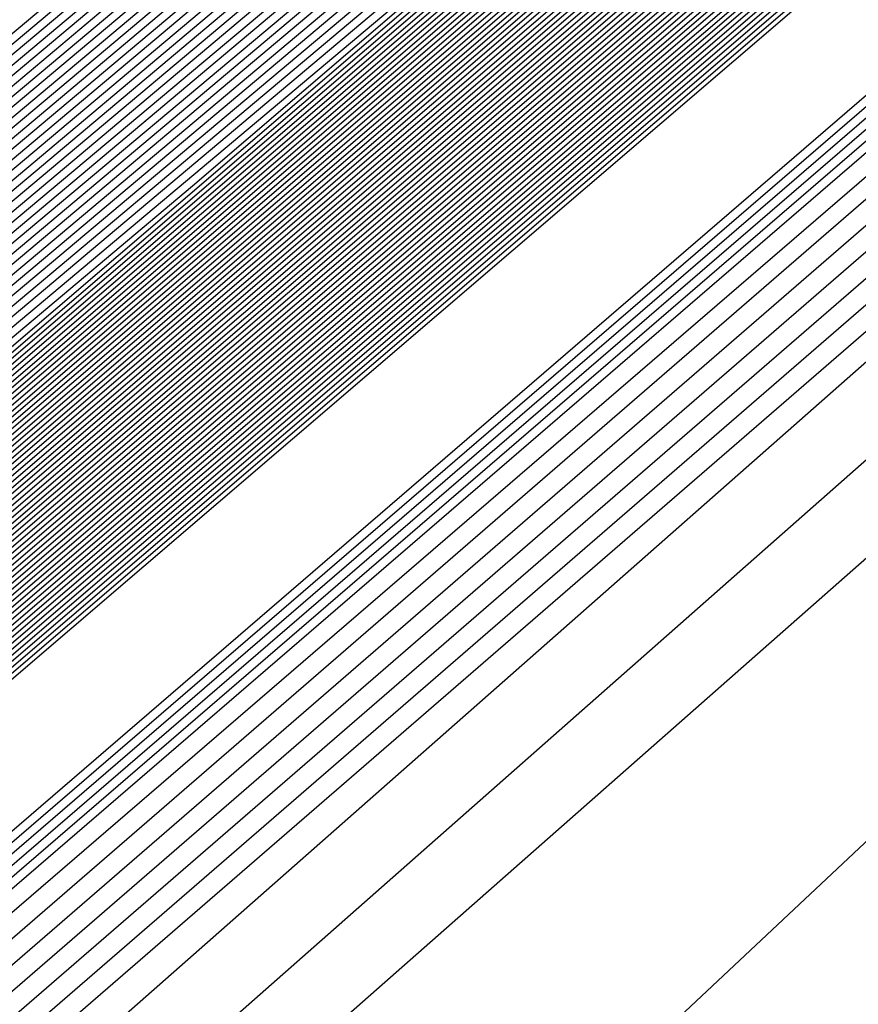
# Model space of a CAD drawing. Extents: x 3249832 to 3255657, y 13789405 to 13793316.
# Tile 849 of 1056: x 3253210.121 to 3253210.459, y 13791258.386 to 13791258.783. Entities that reach past the tile are written whole.
import ezdxf

# ---------------------------------------------------------------- set-up
doc = ezdxf.new("R2010")
doc.units = 0
doc.header["$LTSCALE"] = 100
doc.header["$MEASUREMENT"] = 0
for name, color, linetype in [('GRATIO_03231_CON', 1, 'CONTINUOUS'), ('GRATIO_0323_ICON', 1, 'CONTINUOUS'), ('TARGETS_EAST', 7, 'CONTINUOUS')]:
    doc.layers.add(name, color=color, linetype=linetype)

# ---------------------------------------------------------------- blocks, each defined once
blk = doc.blocks.new('Gratio_032316_contours')
at = {"layer": 'GRATIO_03231_CON', "color": 5, "linetype": 'Continuous', "flags": 128}
for points in [[(3253294.02117, 13791331.04278), (3253275.51252, 13791314.84857), (3253259.74641, 13791301.11971), (3253250.90118, 13791293.4869), (3253247.60749, 13791290.71421), (3253247.10911, 13791290.34906), (3253246.71171, 13791290.01217), (3253243.96878, 13791287.61762), (3253236.49572, 13791281.15281), (3253223.09361, 13791269.61112), (3253207.30623, 13791256.00981), (3253193.86302, 13791244.37213), (3253186.31196, 13791237.71784), (3253183.47503, 13791235.05279)], [(3253293.83167, 13791330.88045), (3253275.39736, 13791314.75135), (3253259.6945, 13791301.07777), (3253250.88464, 13791293.47583), (3253247.60402, 13791290.71447), (3253247.10757, 13791290.35085), (3253246.69656, 13791290.00204), (3253243.85762, 13791287.52479), (3253236.12374, 13791280.8358), (3253222.25472, 13791268.89288), (3253205.91767, 13791254.81834), (3253192.00653, 13791242.77561), (3253184.19264, 13791235.88971), (3253181.25697, 13791233.1319)], [(3253293.64218, 13791330.71812), (3253275.28219, 13791314.65413), (3253259.64258, 13791301.03582), (3253250.8681, 13791293.46475), (3253247.60055, 13791290.71473), (3253247.10604, 13791290.35265), (3253246.68141, 13791289.99191), (3253243.74646, 13791287.43197), (3253235.75176, 13791280.51879), (3253221.41583, 13791268.17464), (3253204.52912, 13791253.62687), (3253190.15004, 13791241.1791), (3253182.07332, 13791234.06158)], [(3253293.45268, 13791330.55578), (3253275.16702, 13791314.55691), (3253259.59067, 13791300.99388), (3253250.85155, 13791293.45368), (3253247.59708, 13791290.71499), (3253247.10451, 13791290.35445), (3253246.66626, 13791289.98178), (3253243.6353, 13791287.33914), (3253235.37978, 13791280.20179), (3253220.57694, 13791267.4564), (3253203.14057, 13791252.4354), (3253188.29355, 13791239.58258), (3253179.954, 13791232.23346)], [(3253308.44452, 13791343.76579), (3253293.07368, 13791330.23112), (3253274.93669, 13791314.36246), (3253259.48684, 13791300.90999), (3253250.81847, 13791293.43152), (3253247.59013, 13791290.71551), (3253247.10144, 13791290.35804), (3253246.63595, 13791289.96152), (3253243.41298, 13791287.15349), (3253234.63582, 13791279.56777), (3253218.89917, 13791266.01993), (3253200.36346, 13791250.05246), (3253184.58057, 13791236.38955), (3253175.71733, 13791228.58423), (3253172.40047, 13791225.5046), (3253171.87167, 13791224.84758), (3253171.83099, 13791224.68776), (3253171.81192, 13791224.61054), (3253171.80631, 13791224.57903), (3253171.80709, 13791224.56196), (3253171.81141, 13791224.55077), (3253171.8175, 13791224.5425)], [(3253308.192, 13791343.54795), (3253292.88418, 13791330.06879), (3253274.82152, 13791314.26524), (3253259.43492, 13791300.86805), (3253250.80192, 13791293.42045), (3253247.58666, 13791290.71576), (3253247.09991, 13791290.35984), (3253246.63023, 13791289.95949), (3253243.37731, 13791287.12548), (3253234.5186, 13791279.46953), (3253219.10173, 13791266.20888), (3253203.65505, 13791252.98282), (3253196.57706, 13791247.03615)], [(3253307.93948, 13791343.33011), (3253292.69468, 13791329.90645), (3253274.70635, 13791314.16802), (3253259.38301, 13791300.82611), (3253250.78538, 13791293.40937), (3253247.58319, 13791290.71602), (3253247.09838, 13791290.36164), (3253246.63006, 13791289.96223), (3253243.38596, 13791287.13554), (3253234.55099, 13791279.49977), (3253219.17525, 13791266.27429), (3253203.76972, 13791253.08339), (3253196.71057, 13791247.15255)], [(3253307.68696, 13791343.11228), (3253292.50518, 13791329.74412), (3253274.59119, 13791314.0708), (3253259.33109, 13791300.78416), (3253250.76884, 13791293.3983), (3253247.57972, 13791290.71628), (3253247.09685, 13791290.36343), (3253246.62988, 13791289.96496), (3253243.39462, 13791287.1456), (3253234.58339, 13791279.53), (3253219.24877, 13791266.33971), (3253203.88439, 13791253.18397), (3253196.84408, 13791247.26894)], [(3253307.18192, 13791342.67661), (3253292.12619, 13791329.41946), (3253274.36086, 13791313.87636), (3253259.22726, 13791300.70028), (3253250.73575, 13791293.37615), (3253247.57277, 13791290.7168), (3253247.09378, 13791290.36703), (3253246.62953, 13791289.97042), (3253243.41193, 13791287.16573), (3253234.64818, 13791279.59048), (3253219.39582, 13791266.47055), (3253204.11372, 13791253.38512), (3253197.11109, 13791247.50173)], [(3253306.9294, 13791342.45877), (3253291.93669, 13791329.25712), (3253274.24569, 13791313.77914), (3253259.17535, 13791300.65833), (3253250.71921, 13791293.36507), (3253247.5693, 13791290.71706), (3253247.09225, 13791290.36882), (3253246.62935, 13791289.97315), (3253243.42058, 13791287.17579), (3253234.68057, 13791279.62072), (3253219.46933, 13791266.53596), (3253204.22838, 13791253.4857), (3253197.2446, 13791247.61813)], [(3253306.67688, 13791342.24094), (3253291.74719, 13791329.09479), (3253274.13052, 13791313.68192), (3253259.12343, 13791300.61639), (3253250.70267, 13791293.354), (3253247.56583, 13791290.71731), (3253247.09072, 13791290.37062), (3253246.62918, 13791289.97588), (3253243.42924, 13791287.18585), (3253234.71297, 13791279.65096), (3253219.54285, 13791266.60138), (3253204.34305, 13791253.58627), (3253197.37811, 13791247.73453)], [(3253306.42436, 13791342.0231), (3253291.55769, 13791328.93246), (3253274.01535, 13791313.58469), (3253259.07151, 13791300.57445), (3253250.68613, 13791293.34292), (3253247.56236, 13791290.71757), (3253247.08919, 13791290.37242), (3253246.629, 13791289.97862), (3253243.43789, 13791287.19591), (3253234.74536, 13791279.68119), (3253219.61637, 13791266.6668), (3253204.45771, 13791253.68685), (3253197.51162, 13791247.85092)], [(3253305.91932, 13791341.58743), (3253291.17869, 13791328.60779), (3253273.78502, 13791313.39025), (3253258.96768, 13791300.49056), (3253250.65304, 13791293.32077), (3253247.55541, 13791290.71809), (3253247.08612, 13791290.37601), (3253246.62865, 13791289.98408), (3253243.4552, 13791287.21604), (3253234.81015, 13791279.74167), (3253219.76341, 13791266.79763), (3253204.68704, 13791253.888), (3253197.77863, 13791248.08372)], [(3253305.6668, 13791341.36959), (3253290.98919, 13791328.44546), (3253273.66985, 13791313.29303), (3253258.91577, 13791300.44861), (3253250.6365, 13791293.30969), (3253247.55194, 13791290.71835), (3253247.08459, 13791290.37781), (3253246.62848, 13791289.98681), (3253243.46386, 13791287.2261), (3253234.84255, 13791279.77191), (3253219.83693, 13791266.86305), (3253204.80171, 13791253.98858), (3253197.91214, 13791248.20012)], [(3253305.41428, 13791341.15176), (3253290.79969, 13791328.28313), (3253273.55469, 13791313.19581), (3253258.86385, 13791300.40667), (3253250.61995, 13791293.29862), (3253247.54847, 13791290.71861), (3253247.08306, 13791290.3796), (3253246.6283, 13791289.98954), (3253243.47251, 13791287.23616), (3253234.87494, 13791279.80214), (3253219.91045, 13791266.92847), (3253204.91637, 13791254.08915), (3253198.04565, 13791248.31651)], [(3253305.16176, 13791340.93392), (3253290.6102, 13791328.1208), (3253273.43952, 13791313.09859), (3253258.81194, 13791300.36473), (3253250.60341, 13791293.28754), (3253247.545, 13791290.71886), (3253247.08152, 13791290.3814), (3253246.62812, 13791289.99227), (3253243.48117, 13791287.24622), (3253234.90734, 13791279.83238), (3253219.98397, 13791266.99388), (3253205.03104, 13791254.18973), (3253198.17916, 13791248.43291)], [(3253304.65672, 13791340.49825), (3253290.2312, 13791327.79613), (3253273.20919, 13791312.90414), (3253258.70811, 13791300.28084), (3253250.57033, 13791293.26539), (3253247.53805, 13791290.71938), (3253247.07846, 13791290.385), (3253246.62777, 13791289.99774), (3253243.49848, 13791287.26634), (3253234.97213, 13791279.89286), (3253220.13101, 13791267.12472), (3253205.26037, 13791254.39088), (3253198.44617, 13791248.6657)], [(3253304.4042, 13791340.28041), (3253290.0417, 13791327.6338), (3253273.09402, 13791312.80692), (3253258.65619, 13791300.2389), (3253250.55378, 13791293.25432), (3253247.53458, 13791290.71964), (3253247.07693, 13791290.38679), (3253246.6276, 13791290.00047), (3253243.50713, 13791287.2764), (3253235.00453, 13791279.9231), (3253220.20453, 13791267.19013), (3253205.37503, 13791254.49146), (3253198.57968, 13791248.7821)], [(3253304.15168, 13791340.06258), (3253289.8522, 13791327.47147), (3253272.97886, 13791312.7097), (3253258.60428, 13791300.19695), (3253250.53724, 13791293.24324), (3253247.53111, 13791290.7199), (3253247.07539, 13791290.38859), (3253246.62742, 13791290.0032), (3253243.51579, 13791287.28647), (3253235.03692, 13791279.95333), (3253220.27805, 13791267.25555), (3253205.4897, 13791254.59203), (3253198.71319, 13791248.8985)], [(3253303.89916, 13791339.84474), (3253289.6627, 13791327.30914), (3253272.86369, 13791312.61248), (3253258.55236, 13791300.15501), (3253250.5207, 13791293.23216), (3253247.52764, 13791290.72015), (3253247.07386, 13791290.39039), (3253246.62724, 13791290.00593), (3253243.52444, 13791287.29653), (3253235.06932, 13791279.98357), (3253220.35157, 13791267.32097), (3253205.60436, 13791254.69261), (3253198.8467, 13791249.01489)], [(3253303.39412, 13791339.40907), (3253289.2837, 13791326.98447), (3253272.63335, 13791312.41804), (3253258.44853, 13791300.07112), (3253250.48761, 13791293.21001), (3253247.52069, 13791290.72067), (3253247.0708, 13791290.39398), (3253246.62689, 13791290.0114), (3253243.54175, 13791287.31665), (3253235.13411, 13791280.04405), (3253220.49861, 13791267.4518), (3253205.83369, 13791254.89376), (3253199.11371, 13791249.24769)], [(3253303.1416, 13791339.19123), (3253289.09421, 13791326.82214), (3253272.51819, 13791312.32081), (3253258.39661, 13791300.02918), (3253250.47107, 13791293.19894), (3253247.51722, 13791290.72093), (3253247.06927, 13791290.39578), (3253246.62672, 13791290.01413), (3253243.55041, 13791287.32671), (3253235.1665, 13791280.07429), (3253220.57213, 13791267.51722), (3253205.94836, 13791254.99434), (3253199.24722, 13791249.36409)], [(3253302.88908, 13791338.9734), (3253288.90471, 13791326.65981), (3253272.40302, 13791312.22359), (3253258.3447, 13791299.98724), (3253250.45453, 13791293.18786), (3253247.51375, 13791290.72119), (3253247.06773, 13791290.39757), (3253246.62654, 13791290.01686), (3253243.55907, 13791287.33677), (3253235.1989, 13791280.10452), (3253220.64565, 13791267.58263), (3253206.06302, 13791255.09491), (3253199.38073, 13791249.48048)], [(3253302.63656, 13791338.75556), (3253288.71521, 13791326.49747), (3253272.28786, 13791312.12637), (3253258.29278, 13791299.94529), (3253250.43798, 13791293.17679), (3253247.51028, 13791290.72145), (3253247.0662, 13791290.39937), (3253246.62637, 13791290.01959), (3253243.56772, 13791287.34683), (3253235.23129, 13791280.13476), (3253220.71917, 13791267.64805), (3253206.17769, 13791255.19549), (3253199.51423, 13791249.59688)], [(3253302.13153, 13791338.31989), (3253288.33621, 13791326.17281), (3253272.05752, 13791311.93193), (3253258.18895, 13791299.8614), (3253250.4049, 13791293.15464), (3253247.50334, 13791290.72196), (3253247.06314, 13791290.40297), (3253246.62601, 13791290.02505), (3253243.58503, 13791287.36696), (3253235.29608, 13791280.19524), (3253220.86621, 13791267.77889), (3253206.40702, 13791255.39664), (3253199.78125, 13791249.82967)], [(3253301.879, 13791338.10206), (3253288.14671, 13791326.01048), (3253271.94236, 13791311.83471), (3253258.13704, 13791299.81946), (3253250.38836, 13791293.14356), (3253247.49986, 13791290.72222), (3253247.0616, 13791290.40476), (3253246.62584, 13791290.02779), (3253243.59369, 13791287.37702), (3253235.32848, 13791280.22547), (3253220.93973, 13791267.8443), (3253206.52168, 13791255.49722), (3253199.91476, 13791249.94607)], [(3253301.62648, 13791337.88422), (3253287.95721, 13791325.84815), (3253271.82719, 13791311.73748), (3253258.08512, 13791299.77752), (3253250.37181, 13791293.13248), (3253247.49639, 13791290.72248), (3253247.06007, 13791290.40656), (3253246.62566, 13791290.03052), (3253243.60234, 13791287.38708), (3253235.36087, 13791280.25571), (3253221.01325, 13791267.90972), (3253206.63635, 13791255.59779), (3253200.04827, 13791250.06247)], [(3253301.37397, 13791337.66638), (3253287.76771, 13791325.68581), (3253271.71202, 13791311.64027), (3253258.03321, 13791299.73557), (3253250.35527, 13791293.12141), (3253247.49292, 13791290.72274), (3253247.05854, 13791290.40836), (3253246.62549, 13791290.03325), (3253243.611, 13791287.39714), (3253235.39327, 13791280.28595), (3253221.08677, 13791267.97514), (3253206.75101, 13791255.69837), (3253200.18178, 13791250.17887)], [(3253300.86893, 13791337.23071), (3253287.38872, 13791325.36115), (3253271.48169, 13791311.44582), (3253257.92938, 13791299.65169), (3253250.32219, 13791293.09926), (3253247.48598, 13791290.72325), (3253247.05547, 13791290.41195), (3253246.62514, 13791290.03871), (3253243.62831, 13791287.41727), (3253235.45806, 13791280.34643), (3253221.23381, 13791268.10597), (3253206.98034, 13791255.89952), (3253200.44879, 13791250.41166)], [(3253300.61641, 13791337.01288), (3253287.19922, 13791325.19882), (3253271.36652, 13791311.3486), (3253257.87746, 13791299.60974), (3253250.30564, 13791293.08818), (3253247.4825, 13791290.72351), (3253247.05394, 13791290.41375), (3253246.62496, 13791290.04144), (3253243.63696, 13791287.42733), (3253235.49045, 13791280.37666), (3253221.30733, 13791268.17139), (3253207.09501, 13791256.0001), (3253200.5823, 13791250.52806)], [(3253300.36389, 13791336.79504), (3253287.00972, 13791325.03648), (3253271.25136, 13791311.25138), (3253257.82555, 13791299.5678), (3253250.2891, 13791293.07711), (3253247.47903, 13791290.72377), (3253247.05241, 13791290.41554), (3253246.62478, 13791290.04418), (3253243.64562, 13791287.43739), (3253235.52285, 13791280.4069), (3253221.38085, 13791268.2368), (3253207.20967, 13791256.10068), (3253200.71581, 13791250.64445)], [(3253300.11137, 13791336.57721), (3253286.82022, 13791324.87415), (3253271.13619, 13791311.15416), (3253257.77363, 13791299.52586), (3253250.27256, 13791293.06603), (3253247.47556, 13791290.72403), (3253247.05088, 13791290.41734), (3253246.62461, 13791290.04691), (3253243.65427, 13791287.44745), (3253235.55525, 13791280.43714), (3253221.45437, 13791268.30222), (3253207.32434, 13791256.20125), (3253200.84931, 13791250.76085)], [(3253299.60633, 13791336.14153), (3253286.44122, 13791324.54949), (3253270.90586, 13791310.95971), (3253257.6698, 13791299.44197), (3253250.23947, 13791293.04388), (3253247.46862, 13791290.72454), (3253247.04781, 13791290.42093), (3253246.62426, 13791290.05237), (3253243.67158, 13791287.46757), (3253235.62004, 13791280.49761), (3253221.60141, 13791268.43306), (3253207.55367, 13791256.4024), (3253201.11633, 13791250.99364)], [(3253299.35381, 13791335.9237), (3253286.25172, 13791324.38716), (3253270.79069, 13791310.86249), (3253257.61789, 13791299.40003), (3253250.22293, 13791293.0328), (3253247.46514, 13791290.7248), (3253247.04628, 13791290.42273), (3253246.62408, 13791290.0551), (3253243.68024, 13791287.47763), (3253235.65243, 13791280.52785), (3253221.67493, 13791268.49847), (3253207.66834, 13791256.50298), (3253201.24984, 13791251.11004)], [(3253299.10129, 13791335.70586), (3253286.06223, 13791324.22482), (3253270.67552, 13791310.76527), (3253257.56597, 13791299.35808), (3253250.20639, 13791293.02173), (3253247.46167, 13791290.72506), (3253247.04475, 13791290.42453), (3253246.62391, 13791290.05783), (3253243.68889, 13791287.4877), (3253235.68483, 13791280.55809), (3253221.74845, 13791268.56389), (3253207.783, 13791256.60355), (3253201.38335, 13791251.22644)], [(3253298.84877, 13791335.48803), (3253285.87273, 13791324.06249), (3253270.56035, 13791310.66805), (3253257.51405, 13791299.31614), (3253250.18984, 13791293.01065), (3253247.4582, 13791290.72532), (3253247.04322, 13791290.42633), (3253246.62373, 13791290.06056), (3253243.69755, 13791287.49776), (3253235.71722, 13791280.58833), (3253221.82197, 13791268.62931), (3253207.89767, 13791256.70413), (3253201.51686, 13791251.34284)], [(3253298.34373, 13791335.05235), (3253285.49373, 13791323.73782), (3253270.33006, 13791310.47357), (3253257.41034, 13791299.23211), (3253250.15702, 13791292.9882), (3253247.45165, 13791290.72536), (3253247.04061, 13791290.42937), (3253246.62378, 13791290.06555), (3253243.71512, 13791287.51757), (3253235.78213, 13791280.64867), (3253221.96904, 13791268.7601), (3253208.127, 13791256.90528), (3253201.78387, 13791251.57563)], [(3253298.09121, 13791334.83452), (3253285.30424, 13791323.57548), (3253270.21493, 13791310.37629), (3253257.35856, 13791299.19), (3253250.14077, 13791292.97675), (3253247.44864, 13791290.72505), (3253247.03961, 13791290.4305), (3253246.62406, 13791290.06771), (3253243.72406, 13791287.52727), (3253235.81466, 13791280.67874), (3253222.0426, 13791268.82547), (3253208.24167, 13791257.00585), (3253201.91738, 13791251.69203)], [(3253297.83869, 13791334.61668), (3253285.11475, 13791323.41314), (3253270.09981, 13791310.27902), (3253257.30679, 13791299.14788), (3253250.12455, 13791292.96527), (3253247.44567, 13791290.72468), (3253247.03867, 13791290.43158), (3253246.62439, 13791290.06982), (3253243.73305, 13791287.53693), (3253235.8472, 13791280.70879), (3253222.11616, 13791268.89083), (3253208.35634, 13791257.10642), (3253202.05089, 13791251.80842)], [(3253222.18973, 13791268.9562), (3253208.47101, 13791257.20698), (3253202.18439, 13791251.92482), (3253202.18439, 13791251.92482), (3253208.30778, 13791257.39414), (3253221.8874, 13791269.30278)], [(3253222.33685, 13791269.08692), (3253208.70035, 13791257.40813), (3253202.45141, 13791252.15761), (3253202.45141, 13791252.15761), (3253208.5381, 13791257.59416), (3253222.03635, 13791269.43142)], [(3253222.41042, 13791269.15229), (3253208.81502, 13791257.50869), (3253202.58492, 13791252.27401), (3253202.58492, 13791252.27401), (3253208.65326, 13791257.69417), (3253222.11082, 13791269.49575)], [(3253222.48398, 13791269.21765), (3253208.92969, 13791257.60926), (3253202.71843, 13791252.39041), (3253202.71843, 13791252.39041), (3253208.76842, 13791257.79418), (3253222.18529, 13791269.56007)], [(3253222.55754, 13791269.28301), (3253209.04436, 13791257.70983), (3253202.85194, 13791252.50681), (3253202.85193, 13791252.50681), (3253208.88358, 13791257.89419), (3253222.25977, 13791269.62439)], [(3253222.70467, 13791269.41374), (3253209.2737, 13791257.91097), (3253203.11895, 13791252.7396), (3253203.11895, 13791252.7396), (3253209.1139, 13791258.0942), (3253222.40871, 13791269.75304)], [(3253222.77823, 13791269.4791), (3253209.38837, 13791258.01154), (3253203.25246, 13791252.856), (3253203.25246, 13791252.856), (3253209.22906, 13791258.19421), (3253222.48319, 13791269.81736)], [(3253222.8518, 13791269.54447), (3253209.50304, 13791258.11211), (3253203.38597, 13791252.97239), (3253203.38597, 13791252.97239), (3253209.34422, 13791258.29422), (3253222.55766, 13791269.88168)], [(3253222.92536, 13791269.60983), (3253209.61771, 13791258.21268), (3253203.51947, 13791253.08879), (3253203.51947, 13791253.08879), (3253209.45938, 13791258.39423), (3253222.63214, 13791269.946)], [(3253294.55593, 13791331.78482), (3253282.65133, 13791321.30274), (3253268.6032, 13791309.01445), (3253256.6338, 13791298.60027), (3253249.91373, 13791292.81609), (3253247.40711, 13791290.71997), (3253247.02638, 13791290.44557), (3253246.62867, 13791290.09727), (3253243.8498, 13791287.66252), (3253236.27025, 13791281.09954), (3253223.07249, 13791269.74056), (3253209.84706, 13791258.41382), (3253203.78649, 13791253.32159), (3253203.78649, 13791253.32159), (3253209.68971, 13791258.59423), (3253222.78114, 13791270.07458), (3253235.89161, 13791281.53353), (3253243.79641, 13791288.43297), (3253249.04881, 13791292.99861), (3253256.14655, 13791299.14707), (3253268.13516, 13791309.52901), (3253282.25127, 13791321.73092), (3253294.2793, 13791332.07331)], [(3253294.30341, 13791331.56698), (3253282.46184, 13791321.1404), (3253268.48808, 13791308.91717), (3253256.58203, 13791298.55815), (3253249.89752, 13791292.80461), (3253247.40414, 13791290.71961), (3253247.02543, 13791290.44664), (3253246.629, 13791290.09938), (3253243.85878, 13791287.67218), (3253236.30279, 13791281.1296), (3253223.14605, 13791269.80592), (3253209.96173, 13791258.51439), (3253203.92, 13791253.43798), (3253203.92, 13791253.43798), (3253209.80487, 13791258.69424), (3253222.85565, 13791270.13885), (3253235.92547, 13791281.56208), (3253243.80512, 13791288.43921), (3253249.03601, 13791292.98573), (3253256.09723, 13791299.1022), (3253268.02248, 13791309.42905), (3253282.06389, 13791321.56632), (3253294.02824, 13791331.85395)], [(3253294.05089, 13791331.34915), (3253282.27235, 13791320.97806), (3253268.37296, 13791308.8199), (3253256.53026, 13791298.51602), (3253249.8813, 13791292.79314), (3253247.40117, 13791290.71925), (3253247.02448, 13791290.44772), (3253246.62933, 13791290.10149), (3253243.86776, 13791287.68184), (3253236.33533, 13791281.15966), (3253223.21961, 13791269.87129), (3253210.0764, 13791258.61496), (3253204.05351, 13791253.55438), (3253204.05351, 13791253.55438), (3253209.92004, 13791258.79424), (3253222.93017, 13791270.20313), (3253235.95934, 13791281.59062), (3253243.81382, 13791288.44544), (3253249.02321, 13791292.97286), (3253256.04791, 13791299.05733), (3253267.90979, 13791309.32909), (3253281.87651, 13791321.40172), (3253293.77719, 13791331.63458)], [(3253293.79837, 13791331.13131), (3253282.08285, 13791320.81572), (3253268.25784, 13791308.72262), (3253256.47849, 13791298.4739), (3253249.86508, 13791292.78166), (3253247.39821, 13791290.71889), (3253247.02354, 13791290.4488), (3253246.62966, 13791290.1036), (3253243.87675, 13791287.6915), (3253236.36787, 13791281.18972), (3253223.29318, 13791269.93665), (3253210.19107, 13791258.71553), (3253204.18702, 13791253.67078), (3253204.18701, 13791253.67078), (3253210.0352, 13791258.89424), (3253223.00468, 13791270.26741), (3253235.9932, 13791281.61917), (3253243.82253, 13791288.45167), (3253249.01041, 13791292.95999), (3253255.9986, 13791299.01245), (3253267.79711, 13791309.22914), (3253281.68913, 13791321.23712), (3253293.52613, 13791331.41522)], [(3253281.70387, 13791320.49104), (3253268.02759, 13791308.52807), (3253256.37495, 13791298.38965), (3253249.83265, 13791292.75871), (3253247.39227, 13791290.71816), (3253247.02165, 13791290.45095), (3253246.63032, 13791290.10782), (3253243.89471, 13791287.71083), (3253236.43295, 13791281.24983), (3253223.4403, 13791270.06738), (3253210.42041, 13791258.91666), (3253204.45403, 13791253.90357), (3253204.45403, 13791253.90357), (3253210.2655, 13791259.09429), (3253223.15342, 13791270.39627), (3253236.05998, 13791281.67732), (3253243.49467, 13791288.16911), (3253246.23629, 13791290.55891), (3253246.63094, 13791290.89792), (3253246.97688, 13791291.19282), (3253249.38096, 13791293.27243), (3253255.90221, 13791298.92109), (3253267.57241, 13791309.02875), (3253281.31446, 13791320.90786)], [(3253281.51437, 13791320.3287), (3253267.91246, 13791308.4308), (3253256.32319, 13791298.34753), (3253249.81643, 13791292.74723), (3253247.38931, 13791290.7178), (3253247.0207, 13791290.45203), (3253246.63065, 13791290.10993), (3253243.90369, 13791287.72049), (3253236.4655, 13791281.27989), (3253223.51387, 13791270.13274), (3253210.53508, 13791259.01723), (3253204.58754, 13791254.01997), (3253204.58754, 13791254.01997), (3253210.38066, 13791259.1943), (3253223.22789, 13791270.4606), (3253236.0937, 13791281.70603), (3253243.50493, 13791288.17732), (3253246.23793, 13791290.55953), (3253246.63143, 13791290.89735), (3253246.97568, 13791291.19044), (3253249.36691, 13791293.25849), (3253255.85289, 13791298.87622), (3253267.45972, 13791308.92879), (3253281.12708, 13791320.74326)], [(3253281.32488, 13791320.16636), (3253267.79734, 13791308.33352), (3253256.27142, 13791298.30541), (3253249.80022, 13791292.73576), (3253247.38634, 13791290.71744), (3253247.01976, 13791290.4531), (3253246.63098, 13791290.11204), (3253243.91267, 13791287.73015), (3253236.49804, 13791281.30995), (3253223.58743, 13791270.1981), (3253210.64975, 13791259.1178), (3253204.72105, 13791254.13636), (3253204.72105, 13791254.13637), (3253210.49582, 13791259.2943), (3253223.30236, 13791270.52492), (3253236.12742, 13791281.73474), (3253243.51518, 13791288.18552), (3253246.23956, 13791290.56015), (3253246.63193, 13791290.89678), (3253246.97448, 13791291.18805), (3253249.35287, 13791293.24455), (3253255.80356, 13791298.83135), (3253267.34704, 13791308.82884), (3253280.9397, 13791320.57865)], [(3253281.13539, 13791320.00402), (3253267.68222, 13791308.23625), (3253256.21965, 13791298.26328), (3253249.784, 13791292.72428), (3253247.38337, 13791290.71708), (3253247.01881, 13791290.45418), (3253246.63131, 13791290.11416), (3253243.92165, 13791287.73981), (3253236.53058, 13791281.34001), (3253223.66099, 13791270.26347), (3253210.76442, 13791259.21837), (3253204.85455, 13791254.25276), (3253204.85455, 13791254.25276), (3253210.61098, 13791259.39431), (3253223.37683, 13791270.58925), (3253236.16114, 13791281.76345), (3253243.52543, 13791288.19373), (3253246.2412, 13791290.56077), (3253246.63242, 13791290.89621), (3253246.97329, 13791291.18567), (3253249.33882, 13791293.23061), (3253255.75424, 13791298.78648), (3253267.23435, 13791308.72888), (3253280.75231, 13791320.41405)], [(3253267.45197, 13791308.0417), (3253256.11611, 13791298.17904), (3253249.75157, 13791292.70133), (3253247.37744, 13791290.71635), (3253247.01692, 13791290.45633), (3253246.63197, 13791290.11838), (3253243.93961, 13791287.75913), (3253236.59567, 13791281.40012), (3253223.80812, 13791270.3942), (3253210.99376, 13791259.41951), (3253205.12157, 13791254.48556), (3253205.12157, 13791254.48556), (3253210.84129, 13791259.59433), (3253223.52577, 13791270.7179), (3253236.22858, 13791281.82086), (3253243.54593, 13791288.21014), (3253246.24446, 13791290.562), (3253246.6334, 13791290.89508), (3253246.97089, 13791291.1809), (3253249.31072, 13791293.20273), (3253255.65559, 13791298.69674), (3253267.00898, 13791308.52897)], [(3253267.33685, 13791307.94442), (3253256.06434, 13791298.13691), (3253249.73535, 13791292.68985), (3253247.37447, 13791290.71599), (3253247.01598, 13791290.45741), (3253246.6323, 13791290.12049), (3253243.9486, 13791287.76879), (3253236.62821, 13791281.43018), (3253223.88168, 13791270.45956), (3253211.10843, 13791259.52008), (3253205.25508, 13791254.60195), (3253205.25508, 13791254.60195), (3253210.95645, 13791259.69434), (3253223.60023, 13791270.78223), (3253236.2623, 13791281.84957), (3253243.55619, 13791288.21834), (3253246.2461, 13791290.56262), (3253246.63389, 13791290.89451), (3253246.96969, 13791291.17852), (3253249.29667, 13791293.18879), (3253255.60626, 13791298.65187), (3253266.8963, 13791308.42902)], [(3253267.22172, 13791307.84715), (3253256.01257, 13791298.09479), (3253249.71913, 13791292.67838), (3253247.37151, 13791290.71563), (3253247.01503, 13791290.45848), (3253246.63263, 13791290.1226), (3253243.95758, 13791287.77846), (3253236.66075, 13791281.46024), (3253223.95525, 13791270.52492), (3253211.2231, 13791259.62065), (3253205.38858, 13791254.71835), (3253205.38859, 13791254.71835), (3253211.07161, 13791259.79435), (3253223.6747, 13791270.84655), (3253236.29602, 13791281.87828), (3253243.56644, 13791288.22655), (3253246.24773, 13791290.56324), (3253246.63439, 13791290.89394), (3253246.9685, 13791291.17613), (3253249.28262, 13791293.17485), (3253255.55694, 13791298.607), (3253266.78361, 13791308.32906)], [(3253267.1066, 13791307.74987), (3253255.96081, 13791298.05266), (3253249.70292, 13791292.6669), (3253247.36854, 13791290.71526), (3253247.01409, 13791290.45956), (3253246.63296, 13791290.12471), (3253243.96656, 13791287.78812), (3253236.69329, 13791281.49029), (3253224.02881, 13791270.59029), (3253211.33777, 13791259.72122), (3253205.52209, 13791254.83475), (3253205.52209, 13791254.83475), (3253211.18677, 13791259.89435), (3253223.74917, 13791270.91088), (3253236.32974, 13791281.90699), (3253243.57669, 13791288.23475), (3253246.24937, 13791290.56386), (3253246.63488, 13791290.89337), (3253246.9673, 13791291.17375), (3253249.26858, 13791293.16091), (3253255.50762, 13791298.56213), (3253266.67093, 13791308.22911)], [(3253266.87636, 13791307.55532), (3253255.85727, 13791297.96842), (3253249.67048, 13791292.64395), (3253247.36261, 13791290.71454), (3253247.01219, 13791290.46171), (3253246.63362, 13791290.12893), (3253243.98452, 13791287.80744), (3253236.75838, 13791281.55041), (3253224.17594, 13791270.72101), (3253211.56711, 13791259.92236), (3253205.78911, 13791255.06754), (3253205.78911, 13791255.06754), (3253211.41709, 13791260.09437), (3253223.89811, 13791271.03953), (3253236.39717, 13791281.9644), (3253243.59719, 13791288.25117), (3253246.25263, 13791290.56509), (3253246.63586, 13791290.89224), (3253246.96491, 13791291.16898), (3253249.24048, 13791293.13303), (3253255.40897, 13791298.4724), (3253266.44556, 13791308.0292)], [(3253266.76123, 13791307.45805), (3253255.8055, 13791297.92629), (3253249.65427, 13791292.63247), (3253247.35964, 13791290.71418), (3253247.01125, 13791290.46279), (3253246.63395, 13791290.13104), (3253243.9935, 13791287.8171), (3253236.79092, 13791281.58047), (3253224.2495, 13791270.78638), (3253211.68179, 13791260.02293), (3253205.92262, 13791255.18394), (3253205.92262, 13791255.18394), (3253211.53225, 13791260.19438), (3253223.97258, 13791271.10386), (3253236.43089, 13791281.99311), (3253243.60744, 13791288.25937), (3253246.25427, 13791290.56571), (3253246.63635, 13791290.89167), (3253246.96371, 13791291.1666), (3253249.22643, 13791293.11909), (3253255.35964, 13791298.42753), (3253266.33287, 13791307.92924)], [(3253266.64611, 13791307.36077), (3253255.75373, 13791297.88417), (3253249.63805, 13791292.621), (3253247.35667, 13791290.71382), (3253247.0103, 13791290.46387), (3253246.63428, 13791290.13316), (3253244.00248, 13791287.82676), (3253236.82346, 13791281.61053), (3253224.32306, 13791270.85174), (3253211.79646, 13791260.1235), (3253206.05613, 13791255.30034), (3253206.05613, 13791255.30033), (3253211.64741, 13791260.29439), (3253224.04705, 13791271.16818), (3253236.46461, 13791282.02182), (3253243.6177, 13791288.26758), (3253246.2559, 13791290.56633), (3253246.63684, 13791290.8911), (3253246.96251, 13791291.16422), (3253249.21238, 13791293.10515), (3253255.31032, 13791298.38266), (3253266.22019, 13791307.82929)], [(3253266.53099, 13791307.2635), (3253255.70196, 13791297.84205), (3253249.62183, 13791292.60952), (3253247.35371, 13791290.71345), (3253247.00936, 13791290.46494), (3253246.63461, 13791290.13527), (3253244.01147, 13791287.83642), (3253236.856, 13791281.64058), (3253224.39663, 13791270.9171), (3253211.91113, 13791260.22407), (3253206.18963, 13791255.41673), (3253206.18963, 13791255.41673), (3253211.76257, 13791260.3944), (3253224.12152, 13791271.23251), (3253236.49833, 13791282.05053), (3253243.62795, 13791288.27578), (3253246.25754, 13791290.56695), (3253246.63734, 13791290.89054), (3253246.96131, 13791291.16183), (3253249.19833, 13791293.09121), (3253255.26099, 13791298.33779), (3253266.1075, 13791307.72933)], [(3253266.30074, 13791307.06895), (3253255.59843, 13791297.7578), (3253249.5894, 13791292.58657), (3253247.34778, 13791290.71273), (3253247.00747, 13791290.4671), (3253246.63526, 13791290.13949), (3253244.02943, 13791287.85574), (3253236.92109, 13791281.7007), (3253224.54375, 13791271.04783), (3253212.14047, 13791260.42521), (3253206.45665, 13791255.64953), (3253206.45665, 13791255.64953), (3253211.99289, 13791260.59441), (3253224.27046, 13791271.36115), (3253236.56577, 13791282.10794), (3253243.64845, 13791288.29219), (3253246.2608, 13791290.56818), (3253246.63832, 13791290.8894), (3253246.95892, 13791291.15707), (3253249.17024, 13791293.06333), (3253255.16235, 13791298.24805), (3253265.88213, 13791307.52942)], [(3253266.18562, 13791306.97167), (3253255.54666, 13791297.71567), (3253249.57318, 13791292.57509), (3253247.34481, 13791290.71237), (3253247.00652, 13791290.46817), (3253246.63559, 13791290.1416), (3253244.03841, 13791287.86541), (3253236.95363, 13791281.73076), (3253224.61732, 13791271.1132), (3253212.25514, 13791260.52577), (3253206.59016, 13791255.76592), (3253206.59016, 13791255.76592), (3253212.10805, 13791260.69442), (3253224.34492, 13791271.42548), (3253236.59949, 13791282.13665), (3253243.6587, 13791288.3004), (3253246.26244, 13791290.5688), (3253246.63881, 13791290.88883), (3253246.95772, 13791291.15468), (3253249.15619, 13791293.04939), (3253255.11302, 13791298.20318), (3253265.76944, 13791307.42947)], [(3253266.07049, 13791306.8744), (3253255.49489, 13791297.67355), (3253249.55697, 13791292.56362), (3253247.34184, 13791290.712), (3253247.00558, 13791290.46925), (3253246.63592, 13791290.14371), (3253244.04739, 13791287.87507), (3253236.98617, 13791281.76081), (3253224.69088, 13791271.17856), (3253212.36981, 13791260.62634), (3253206.72366, 13791255.88232), (3253206.72367, 13791255.88232), (3253212.22321, 13791260.79443), (3253224.41939, 13791271.4898), (3253236.63321, 13791282.16536), (3253243.66895, 13791288.30861), (3253246.26407, 13791290.56942), (3253246.6393, 13791290.88827), (3253246.95652, 13791291.1523), (3253249.14214, 13791293.03545), (3253255.0637, 13791298.15831), (3253265.65676, 13791307.32951)], [(3253265.95537, 13791306.77712), (3253255.44312, 13791297.63143), (3253249.54075, 13791292.55214), (3253247.33888, 13791290.71164), (3253247.00463, 13791290.47032), (3253246.63625, 13791290.14582), (3253244.05637, 13791287.88473), (3253237.01871, 13791281.79087), (3253224.76444, 13791271.24392), (3253212.48448, 13791260.72691), (3253206.85717, 13791255.99872), (3253206.85717, 13791255.99872), (3253212.33837, 13791260.89444), (3253224.49386, 13791271.55413), (3253236.66693, 13791282.19407), (3253243.67921, 13791288.31681), (3253246.26571, 13791290.57004), (3253246.6398, 13791290.8877), (3253246.95533, 13791291.14992), (3253249.12809, 13791293.02151), (3253255.01437, 13791298.11344), (3253265.54407, 13791307.22956)], [(3253265.72512, 13791306.58257), (3253255.33958, 13791297.54718), (3253249.50832, 13791292.52919), (3253247.33294, 13791290.71092), (3253247.00274, 13791290.47248), (3253246.63691, 13791290.15005), (3253244.07433, 13791287.90405), (3253237.0838, 13791281.85099), (3253224.91157, 13791271.37465), (3253212.71382, 13791260.92805), (3253207.12419, 13791256.23151), (3253207.12419, 13791256.23151), (3253212.56869, 13791261.09446), (3253224.6428, 13791271.68278), (3253236.73437, 13791282.25148), (3253243.69971, 13791288.33322), (3253246.26897, 13791290.57127), (3253246.64078, 13791290.88656), (3253246.95293, 13791291.14515), (3253249.1, 13791292.99362), (3253254.91572, 13791298.02371), (3253265.3187, 13791307.02965)], [(3253265.61, 13791306.4853), (3253255.28781, 13791297.50506), (3253249.4921, 13791292.51771), (3253247.32998, 13791290.71056), (3253247.0018, 13791290.47355), (3253246.63724, 13791290.15216), (3253244.08331, 13791287.91371), (3253237.11634, 13791281.88104), (3253224.98513, 13791271.44001), (3253212.82849, 13791261.02862), (3253207.2577, 13791256.34791), (3253207.2577, 13791256.34791), (3253212.68385, 13791261.19447), (3253224.71727, 13791271.7471), (3253236.76809, 13791282.28019), (3253243.70996, 13791288.34143), (3253246.27061, 13791290.57189), (3253246.64127, 13791290.88599), (3253246.95174, 13791291.14277), (3253249.08595, 13791292.97968), (3253254.8664, 13791297.97884), (3253265.20602, 13791306.92969)], [(3253265.49488, 13791306.38803), (3253255.23605, 13791297.46293), (3253249.47588, 13791292.50624), (3253247.32701, 13791290.71019), (3253247.00085, 13791290.47463), (3253246.63757, 13791290.15427), (3253244.0923, 13791287.92337), (3253237.14888, 13791281.9111), (3253225.0587, 13791271.50538), (3253212.94316, 13791261.12919), (3253207.39121, 13791256.46431), (3253207.39121, 13791256.46431), (3253212.79901, 13791261.29448), (3253224.79174, 13791271.81143), (3253236.80181, 13791282.3089), (3253243.72021, 13791288.34963), (3253246.27224, 13791290.57251), (3253246.64176, 13791290.88543), (3253246.95054, 13791291.14038), (3253249.0719, 13791292.96574), (3253254.81708, 13791297.93397), (3253265.09333, 13791306.82974)], [(3253265.37976, 13791306.29075), (3253255.18428, 13791297.42081), (3253249.45967, 13791292.49476), (3253247.32404, 13791290.70983), (3253246.9999, 13791290.47571), (3253246.6379, 13791290.15638), (3253244.10128, 13791287.93303), (3253237.18142, 13791281.94116), (3253225.13226, 13791271.57074), (3253213.05783, 13791261.22976), (3253207.52471, 13791256.5807), (3253207.52471, 13791256.5807), (3253212.91417, 13791261.39448), (3253224.86621, 13791271.87575), (3253236.83553, 13791282.33761), (3253243.73047, 13791288.35784), (3253246.27388, 13791290.57313), (3253246.64226, 13791290.88486), (3253246.94934, 13791291.138), (3253249.05785, 13791292.9518), (3253254.76775, 13791297.8891), (3253264.98065, 13791306.72978)], [(3253265.14951, 13791306.0962), (3253255.08074, 13791297.33656), (3253249.42723, 13791292.47181), (3253247.31811, 13791290.70911), (3253246.99801, 13791290.47786), (3253246.63856, 13791290.1606), (3253244.11924, 13791287.95236), (3253237.24651, 13791282.00127), (3253225.27938, 13791271.70147), (3253213.28717, 13791261.4309), (3253207.79173, 13791256.8135), (3253207.79173, 13791256.8135), (3253213.14449, 13791261.5945), (3253225.01515, 13791272.0044), (3253236.90297, 13791282.39502), (3253243.75097, 13791288.37425), (3253246.27714, 13791290.57436), (3253246.64324, 13791290.88372), (3253246.94695, 13791291.13323), (3253249.02975, 13791292.92392), (3253254.6691, 13791297.79936), (3253264.75528, 13791306.52987)], [(3253265.03439, 13791305.99892), (3253255.02897, 13791297.29444), (3253249.41102, 13791292.46033), (3253247.31514, 13791290.70874), (3253246.99707, 13791290.47894), (3253246.63889, 13791290.16271), (3253244.12822, 13791287.96202), (3253237.27905, 13791282.03133), (3253225.35295, 13791271.76683), (3253213.40184, 13791261.53147), (3253207.92524, 13791256.92989), (3253207.92524, 13791256.92989), (3253213.25965, 13791261.69451), (3253225.08961, 13791272.06873), (3253236.93669, 13791282.42373), (3253243.76122, 13791288.38246), (3253246.27878, 13791290.57498), (3253246.64373, 13791290.88316), (3253246.94575, 13791291.13085), (3253249.01571, 13791292.90998), (3253254.61978, 13791297.75449), (3253264.64259, 13791306.42992)], [(3253264.91926, 13791305.90165), (3253254.9772, 13791297.25231), (3253249.3948, 13791292.44886), (3253247.31218, 13791290.70838), (3253246.99612, 13791290.48001), (3253246.63922, 13791290.16482), (3253244.1372, 13791287.97168), (3253237.31159, 13791282.06139), (3253225.42651, 13791271.83219), (3253213.51651, 13791261.63204), (3253208.05874, 13791257.04629), (3253208.05875, 13791257.04629), (3253213.37481, 13791261.79452), (3253225.16408, 13791272.13306), (3253236.97041, 13791282.45244), (3253243.77147, 13791288.39066), (3253246.28041, 13791290.5756), (3253246.64422, 13791290.88259), (3253246.94455, 13791291.12847), (3253249.00166, 13791292.89604), (3253254.57046, 13791297.70962), (3253264.52991, 13791306.32996)]]:
    blk.add_lwpolyline(points, dxfattribs=at)
at = {"layer": 'GRATIO_03231_CON', "color": 1, "linetype": 'Continuous', "flags": 128}
for points in [[(3253305.67252, 13791341.15943), (3253291.44112, 13791328.73289), (3253274.09304, 13791313.59512), (3253259.13586, 13791300.57928), (3253250.7226, 13791293.32407), (3253247.58798, 13791290.69058), (3253247.11217, 13791290.34546), (3253246.74202, 13791290.03243), (3253244.1911, 13791287.80327), (3253237.23968, 13791281.78682), (3253224.77139, 13791271.04759), (3253210.08333, 13791258.39275), (3253197.57601, 13791247.56516)], [(3253301.48161, 13791337.48281), (3253288.76214, 13791326.38505), (3253272.61894, 13791312.30302), (3253258.50087, 13791300.02092), (3253250.53561, 13791293.15728), (3253247.56601, 13791290.66808), (3253247.1137, 13791290.34367), (3253246.75717, 13791290.04256), (3253244.30226, 13791287.8961), (3253237.61166, 13791282.10383), (3253225.61027, 13791271.76582), (3253211.47189, 13791259.58422), (3253199.4325, 13791249.16167)], [(3253297.2907, 13791333.80618), (3253286.08317, 13791324.03722), (3253271.14483, 13791311.01092), (3253257.86588, 13791299.46255), (3253250.34863, 13791292.99048), (3253247.54404, 13791290.64559), (3253247.11524, 13791290.34187), (3253246.77232, 13791290.05269), (3253244.41342, 13791287.98892), (3253237.98364, 13791282.42084), (3253226.44916, 13791272.48406), (3253212.86044, 13791260.77569), (3253201.28899, 13791250.75819)], [(3253283.4042, 13791321.68939), (3253269.67074, 13791309.71882), (3253257.23089, 13791298.90419), (3253250.16164, 13791292.82369), (3253247.52207, 13791290.6231), (3253247.11677, 13791290.34007), (3253246.78748, 13791290.06281), (3253244.52458, 13791288.08175), (3253238.35562, 13791282.73785), (3253227.28805, 13791273.2023), (3253214.24899, 13791261.96716), (3253203.14548, 13791252.3547), (3253196.90856, 13791246.85849)], [(3253284.71798, 13791322.7763), (3253278.04625, 13791316.99372), (3253266.72253, 13791307.13463), (3253255.9609, 13791297.78746), (3253249.78767, 13791292.4901), (3253247.47813, 13791290.57812), (3253247.11983, 13791290.33648), (3253246.81778, 13791290.08307), (3253244.7469, 13791288.2674), (3253239.09958, 13791283.37186), (3253228.96583, 13791274.63877), (3253217.0261, 13791264.3501), (3253206.85846, 13791255.54773), (3253201.14719, 13791250.51475)], [(3253265.24844, 13791305.84253), (3253255.32591, 13791297.2291), (3253249.60069, 13791292.32331), (3253247.45616, 13791290.55562), (3253247.12136, 13791290.33468), (3253246.83293, 13791290.0932), (3253244.85806, 13791288.36023), (3253239.47156, 13791283.68887), (3253229.80472, 13791275.35701), (3253218.41465, 13791265.54157), (3253208.71495, 13791257.14425), (3253203.26651, 13791252.34288), (3253201.21954, 13791250.41992)], [(3253219.80321, 13791266.73304), (3253210.57144, 13791258.74076), (3253205.38583, 13791254.17101), (3253203.4376, 13791252.34081), (3253203.10639, 13791251.87832), (3253203.04337, 13791251.64335), (3253202.98577, 13791251.42247), (3253202.94238, 13791251.23391), (3253203.08126, 13791251.23357), (3253204.20773, 13791252.12802), (3253207.28638, 13791254.76146), (3253212.79514, 13791259.54974), (3253219.26508, 13791265.19521)], [(3253221.19176, 13791267.92451), (3253212.42793, 13791260.33728), (3253207.50515, 13791255.99914), (3253205.65567, 13791254.2617), (3253205.34124, 13791253.82265), (3253205.28141, 13791253.59959), (3253205.22674, 13791253.3899), (3253205.18554, 13791253.2109), (3253205.33755, 13791253.22823), (3253206.54802, 13791254.20083), (3253209.85361, 13791257.03597), (3253215.76882, 13791262.18177), (3253222.7194, 13791268.24964)], [(3253223.96887, 13791270.30746), (3253216.14091, 13791263.53031), (3253211.74379, 13791259.6554), (3253210.09179, 13791258.10349), (3253209.81094, 13791257.71132), (3253209.7575, 13791257.51208), (3253209.70866, 13791257.32478), (3253209.67187, 13791257.16489), (3253209.85011, 13791257.21753), (3253211.22859, 13791258.34644), (3253214.98807, 13791261.58499), (3253221.71619, 13791267.44582)]]:
    blk.add_lwpolyline(points, dxfattribs=at)
at = {"layer": 'GRATIO_0323_ICON', "color": 7, "linetype": 'Continuous', "flags": 128}
for points in [[(3253293.26318, 13791330.39345), (3253275.05185, 13791314.45969), (3253259.53875, 13791300.95194), (3253250.83501, 13791293.4426), (3253247.59361, 13791290.71525), (3253247.10298, 13791290.35624), (3253246.6511, 13791289.97165), (3253243.52414, 13791287.24631), (3253235.0078, 13791279.88478), (3253219.73806, 13791266.73817), (3253201.75202, 13791251.24392), (3253186.43706, 13791237.98607), (3253177.83468, 13791230.40533)], [(3253307.43444, 13791342.89444), (3253292.31568, 13791329.58179), (3253274.47602, 13791313.97358), (3253259.27918, 13791300.74222), (3253250.7523, 13791293.38722), (3253247.57625, 13791290.71654), (3253247.09531, 13791290.36523), (3253246.62971, 13791289.96769), (3253243.40327, 13791287.15567), (3253234.61578, 13791279.56024), (3253219.3223, 13791266.40513), (3253203.99905, 13791253.28454), (3253196.97759, 13791247.38534)], [(3253306.17184, 13791341.80526), (3253291.36819, 13791328.77013), (3253273.90019, 13791313.48747), (3253259.0196, 13791300.5325), (3253250.66958, 13791293.33184), (3253247.55889, 13791290.71783), (3253247.08765, 13791290.37421), (3253246.62883, 13791289.98135), (3253243.44655, 13791287.20597), (3253234.77776, 13791279.71143), (3253219.68989, 13791266.73221), (3253204.57238, 13791253.78743), (3253197.64512, 13791247.96732)], [(3253304.90924, 13791340.71608), (3253290.4207, 13791327.95847), (3253273.32436, 13791313.00136), (3253258.76002, 13791300.32278), (3253250.58687, 13791293.27647), (3253247.54153, 13791290.71912), (3253247.07999, 13791290.3832), (3253246.62795, 13791289.99501), (3253243.48982, 13791287.25628), (3253234.93973, 13791279.86262), (3253220.05749, 13791267.0593), (3253205.1457, 13791254.2903), (3253198.31267, 13791248.54931)], [(3253303.64664, 13791339.62691), (3253289.4732, 13791327.1468), (3253272.74852, 13791312.51526), (3253258.50045, 13791300.11307), (3253250.50416, 13791293.22109), (3253247.52417, 13791290.72041), (3253247.07233, 13791290.39218), (3253246.62707, 13791290.00866), (3253243.5331, 13791287.30659), (3253235.10171, 13791280.01381), (3253220.42509, 13791267.38638), (3253205.71903, 13791254.79319), (3253198.9802, 13791249.13129)], [(3253302.38404, 13791338.53773), (3253288.52571, 13791326.33514), (3253272.17269, 13791312.02915), (3253258.24087, 13791299.90335), (3253250.42144, 13791293.16571), (3253247.50681, 13791290.7217), (3253247.06467, 13791290.40117), (3253246.62619, 13791290.02232), (3253243.57638, 13791287.3569), (3253235.26369, 13791280.165), (3253220.79269, 13791267.71347), (3253206.29235, 13791255.29606), (3253199.64775, 13791249.71328)], [(3253301.12145, 13791337.44855), (3253287.57822, 13791325.52348), (3253271.59685, 13791311.54304), (3253257.98129, 13791299.69363), (3253250.33873, 13791293.11033), (3253247.48945, 13791290.723), (3253247.05701, 13791290.41015), (3253246.62531, 13791290.03598), (3253243.61965, 13791287.4072), (3253235.42566, 13791280.31619), (3253221.16029, 13791268.04055), (3253206.86568, 13791255.79895), (3253200.31528, 13791250.29526)], [(3253299.85885, 13791336.35937), (3253286.63072, 13791324.71182), (3253271.02102, 13791311.05694), (3253257.72172, 13791299.48391), (3253250.25601, 13791293.05496), (3253247.47209, 13791290.72429), (3253247.04935, 13791290.41914), (3253246.62443, 13791290.04964), (3253243.66293, 13791287.45751), (3253235.58764, 13791280.46738), (3253221.52789, 13791268.36764), (3253207.439, 13791256.30182), (3253200.98282, 13791250.87725)], [(3253298.59625, 13791335.27019), (3253285.68323, 13791323.90016), (3253270.44519, 13791310.57083), (3253257.46214, 13791299.2742), (3253250.1733, 13791292.99958), (3253247.45473, 13791290.72558), (3253247.04168, 13791290.42812), (3253246.62355, 13791290.0633), (3253243.7062, 13791287.50782), (3253235.74962, 13791280.61857), (3253221.89549, 13791268.69472), (3253208.01233, 13791256.80471), (3253201.65036, 13791251.45923)], [(3253222.26329, 13791269.02156), (3253208.58568, 13791257.30755), (3253202.3179, 13791252.04122), (3253202.3179, 13791252.04122), (3253208.42294, 13791257.49415), (3253221.96187, 13791269.36711)], [(3253222.63111, 13791269.34838), (3253209.15903, 13791257.8104), (3253202.98544, 13791252.6232), (3253202.98544, 13791252.6232), (3253208.99874, 13791257.99419), (3253222.33424, 13791269.68871)], [(3253294.80845, 13791332.00265), (3253282.84083, 13791321.46507), (3253268.71833, 13791309.11172), (3253256.68557, 13791298.6424), (3253249.92995, 13791292.82756), (3253247.41007, 13791290.72034), (3253247.02732, 13791290.44449), (3253246.62834, 13791290.09516), (3253243.84082, 13791287.65286), (3253236.2377, 13791281.06949), (3253222.99892, 13791269.67519), (3253209.73238, 13791258.31325), (3253203.65298, 13791253.20519), (3253203.65298, 13791253.20519), (3253209.57454, 13791258.49423), (3253222.70663, 13791270.0103), (3253235.85774, 13791281.50498), (3253243.7877, 13791288.42674), (3253249.0616, 13791293.01148), (3253256.19586, 13791299.19195), (3253268.24784, 13791309.62896), (3253282.43865, 13791321.89552), (3253294.53035, 13791332.29267)], [(3253281.89336, 13791320.65338), (3253268.14271, 13791308.62535), (3253256.42672, 13791298.43178), (3253249.84887, 13791292.77018), (3253247.39524, 13791290.71852), (3253247.02259, 13791290.44987), (3253246.62999, 13791290.10571), (3253243.88573, 13791287.70117), (3253236.40041, 13791281.21978), (3253223.36674, 13791270.00201), (3253210.30574, 13791258.8161), (3253204.32052, 13791253.78717), (3253204.32052, 13791253.78717), (3253210.15034, 13791258.99428), (3253223.07895, 13791270.33195), (3253236.02626, 13791281.64861), (3253243.48442, 13791288.1609), (3253246.23466, 13791290.5583), (3253246.63045, 13791290.89848), (3253246.97808, 13791291.1952), (3253249.39501, 13791293.28637), (3253255.95153, 13791298.96595), (3253267.68509, 13791309.1287), (3253281.50184, 13791321.07246)], [(3253280.94589, 13791319.84168), (3253267.5671, 13791308.13897), (3253256.16788, 13791298.22116), (3253249.76778, 13791292.7128), (3253247.38041, 13791290.71671), (3253247.01787, 13791290.45526), (3253246.63164, 13791290.11627), (3253243.93063, 13791287.74947), (3253236.56312, 13791281.37006), (3253223.73456, 13791270.32883), (3253210.87909, 13791259.31894), (3253204.98806, 13791254.36916), (3253204.98806, 13791254.36916), (3253210.72614, 13791259.49432), (3253223.4513, 13791270.65358), (3253236.19486, 13791281.79216), (3253243.53568, 13791288.20193), (3253246.24283, 13791290.56139), (3253246.63291, 13791290.89565), (3253246.97209, 13791291.18328), (3253249.32477, 13791293.21667), (3253255.70491, 13791298.74161), (3253267.12167, 13791308.62893), (3253280.56493, 13791320.24945)], [(3253266.99148, 13791307.6526), (3253255.90904, 13791298.01054), (3253249.6867, 13791292.65542), (3253247.36557, 13791290.7149), (3253247.01314, 13791290.46064), (3253246.63329, 13791290.12682), (3253243.97554, 13791287.79778), (3253236.72583, 13791281.52035), (3253224.10237, 13791270.65565), (3253211.45244, 13791259.82179), (3253205.6556, 13791254.95114), (3253205.6556, 13791254.95114), (3253211.30193, 13791259.99436), (3253223.82364, 13791270.9752), (3253236.36345, 13791281.93569), (3253243.58694, 13791288.24296), (3253246.251, 13791290.56448), (3253246.63537, 13791290.89281), (3253246.9661, 13791291.17137), (3253249.25453, 13791293.14697), (3253255.45829, 13791298.51727), (3253266.55824, 13791308.12915)], [(3253266.41586, 13791307.16622), (3253255.65019, 13791297.79992), (3253249.60562, 13791292.59805), (3253247.35074, 13791290.71309), (3253247.00841, 13791290.46602), (3253246.63494, 13791290.13738), (3253244.02045, 13791287.84608), (3253236.88854, 13791281.67064), (3253224.47019, 13791270.98247), (3253212.0258, 13791260.32464), (3253206.32314, 13791255.53313), (3253206.32314, 13791255.53313), (3253211.87773, 13791260.49441), (3253224.19599, 13791271.29683), (3253236.53205, 13791282.07923), (3253243.6382, 13791288.28399), (3253246.25917, 13791290.56757), (3253246.63783, 13791290.88997), (3253246.96012, 13791291.15945), (3253249.18429, 13791293.07727), (3253255.21167, 13791298.29292), (3253265.99481, 13791307.62938)], [(3253265.84025, 13791306.67985), (3253255.39135, 13791297.5893), (3253249.52453, 13791292.54067), (3253247.33591, 13791290.71128), (3253247.00369, 13791290.4714), (3253246.63658, 13791290.14793), (3253244.06535, 13791287.89439), (3253237.05125, 13791281.82093), (3253224.83801, 13791271.30929), (3253212.59915, 13791260.82748), (3253206.99068, 13791256.11511), (3253206.99068, 13791256.11512), (3253212.45353, 13791260.99445), (3253224.56833, 13791271.61845), (3253236.70065, 13791282.22277), (3253243.68946, 13791288.32502), (3253246.26734, 13791290.57065), (3253246.64029, 13791290.88713), (3253246.95413, 13791291.14753), (3253249.11404, 13791293.00756), (3253254.96505, 13791298.06857), (3253265.43139, 13791307.1296)], [(3253265.26463, 13791306.19348), (3253255.13251, 13791297.37869), (3253249.44345, 13791292.48329), (3253247.32108, 13791290.70947), (3253246.99896, 13791290.47678), (3253246.63823, 13791290.15849), (3253244.11026, 13791287.9427), (3253237.21396, 13791281.97122), (3253225.20582, 13791271.6361), (3253213.1725, 13791261.33033), (3253207.65822, 13791256.6971), (3253207.65822, 13791256.6971), (3253213.02933, 13791261.49449), (3253224.94068, 13791271.94008), (3253236.86925, 13791282.36631), (3253243.74072, 13791288.36604), (3253246.27551, 13791290.57374), (3253246.64275, 13791290.88429), (3253246.94814, 13791291.13562), (3253249.0438, 13791292.93786), (3253254.71843, 13791297.84423), (3253264.86796, 13791306.62983)], [(3253288.90889, 13791326.45292), (3253280.72523, 13791319.34155), (3253268.19664, 13791308.42673), (3253256.59589, 13791298.34582), (3253249.97466, 13791292.6569), (3253247.5001, 13791290.60061), (3253247.1183, 13791290.33828), (3253246.80263, 13791290.07294), (3253244.63574, 13791288.17457), (3253238.7276, 13791283.05485), (3253228.12694, 13791273.92054), (3253215.63755, 13791263.15863), (3253205.00197, 13791253.95122), (3253199.02788, 13791248.68662)], [(3253222.58031, 13791269.11598), (3253214.28442, 13791261.93379), (3253209.62447, 13791257.82727), (3253207.87373, 13791256.18259), (3253207.57609, 13791255.76698), (3253207.51946, 13791255.55583), (3253207.4677, 13791255.35734), (3253207.42871, 13791255.18789), (3253207.59383, 13791255.22288), (3253208.8883, 13791256.27363), (3253212.42084, 13791259.31048), (3253218.74251, 13791264.81379)]]:
    blk.add_lwpolyline(points, dxfattribs=at)

msp = doc.modelspace()

# ---------------------------------------------------------------- block references
at = {"layer": 'TARGETS_EAST'}
msp.add_blockref('Gratio_032316_contours', (0, 0), dxfattribs=at)

doc.saveas('drawing.dxf')
